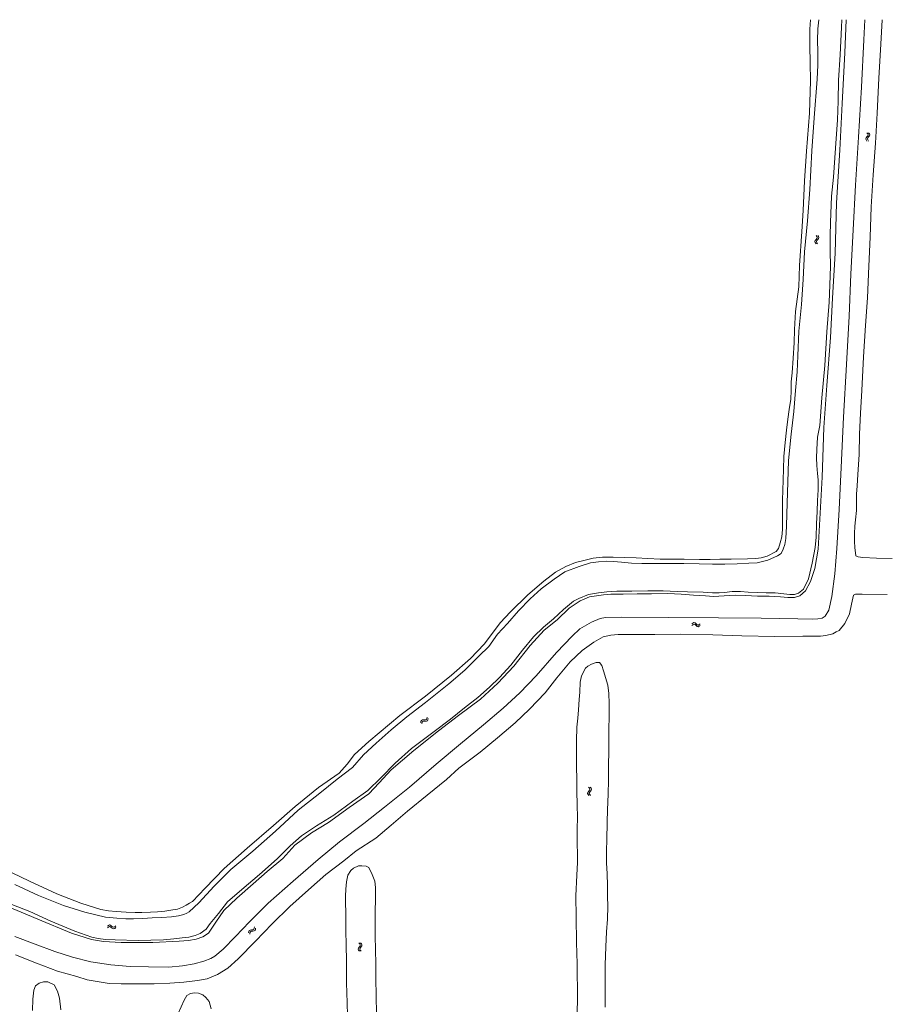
# Model space of a CAD drawing. Header units: metres. Extents: x 189705 to 199106, y 581686 to 588448.
# Tile 554 of 555: x 198579 to 198838, y 588153 to 588448. Entities that reach past the tile are written whole.
import ezdxf

# ---------------------------------------------------------------- set-up
doc = ezdxf.new("R2010")
doc.units = ezdxf.units.M
doc.layers.add('B-WA-OG-GBKN-G', color=7, linetype='Continuous', lineweight=18)

msp = doc.modelspace()

# ---------------------------------------------------------------- linework, layer by layer
at = {"layer": 'B-WA-OG-GBKN-G'}
for p, q in [((198832.039, 588412.774), (198831.932, 588412.463)), ((198831.932, 588412.463), (198832.044, 588412.145)), ((198832.303, 588413.086), (198832.039, 588412.774)), ((198832.044, 588412.145), (198832.311, 588411.836)), ((198832.294, 588414.335), (198832.559, 588414.026)), ((198832.565, 588413.407), (198832.303, 588413.086)), ((198832.538, 588412.776), (198832.43, 588412.465)), ((198832.43, 588412.465), (198832.541, 588412.147)), ((198832.799, 588413.089), (198832.538, 588412.776)), ((198832.541, 588412.147), (198832.808, 588411.837)), ((198832.559, 588414.026), (198832.668, 588413.716)), ((198832.668, 588413.716), (198832.565, 588413.407)), ((198832.791, 588414.337), (198833.058, 588414.03)), ((198833.061, 588413.401), (198832.799, 588413.089)), ((198833.058, 588414.03), (198833.169, 588413.722)), ((198833.169, 588413.722), (198833.061, 588413.401)), ((198816.682, 588381.704), (198816.794, 588382.024)), ((198816.794, 588382.024), (198817.059, 588382.332)), ((198817.059, 588382.332), (198817.325, 588382.642)), ((198817.33, 588383.271), (198817.067, 588383.584)), ((198817.182, 588381.703), (198817.29, 588382.011)), ((198817.29, 588382.011), (198817.556, 588382.329)), ((198817.325, 588382.642), (198817.436, 588382.951)), ((198817.436, 588382.951), (198817.33, 588383.271)), ((198817.556, 588382.329), (198817.824, 588382.637)), ((198817.827, 588383.266), (198817.563, 588383.579)), ((198817.824, 588382.637), (198817.935, 588382.947)), ((198817.935, 588382.947), (198817.827, 588383.266)), ((198816.789, 588381.395), (198816.682, 588381.704)), ((198817.052, 588381.084), (198816.789, 588381.395)), ((198817.287, 588381.392), (198817.182, 588381.703)), ((198817.548, 588381.079), (198817.287, 588381.392)), ((198779.883, 588267.207), (198780.186, 588267.479)), ((198779.893, 588266.71), (198780.198, 588266.981)), ((198780.186, 588267.479), (198780.492, 588267.595)), ((198780.198, 588266.981), (198780.506, 588267.094)), ((198780.492, 588267.595), (198780.815, 588267.492)), ((198780.506, 588267.094), (198780.817, 588266.996)), ((198780.815, 588267.492), (198781.131, 588267.236)), ((198780.817, 588266.996), (198781.142, 588266.739)), ((198781.131, 588267.236), (198781.448, 588266.979)), ((198781.448, 588266.979), (198781.761, 588266.877)), ((198781.761, 588266.877), (198782.077, 588266.993)), ((198782.077, 588266.993), (198782.382, 588267.265)), ((198781.142, 588266.739), (198781.458, 588266.481)), ((198781.458, 588266.481), (198781.771, 588266.378)), ((198781.771, 588266.378), (198782.087, 588266.496)), ((198782.087, 588266.496), (198782.392, 588266.768)), ((198698.661, 588237.63), (198698.722, 588238.033)), ((198698.722, 588238.033), (198698.884, 588238.317)), ((198698.884, 588238.317), (198699.198, 588238.443)), ((198698.985, 588237.253), (198699.048, 588237.655)), ((198699.048, 588237.655), (198699.213, 588237.939)), ((198699.198, 588238.443), (198699.605, 588238.446)), ((198699.213, 588237.939), (198699.515, 588238.061)), ((198699.515, 588238.061), (198699.93, 588238.071)), ((198699.605, 588238.446), (198700.013, 588238.451)), ((198699.93, 588238.071), (198700.338, 588238.072)), ((198700.013, 588238.451), (198700.32, 588238.571)), ((198700.32, 588238.571), (198700.49, 588238.861)), ((198700.338, 588238.072), (198700.645, 588238.192)), ((198700.49, 588238.861), (198700.552, 588239.265)), ((198700.645, 588238.192), (198700.813, 588238.484)), ((198700.813, 588238.484), (198700.876, 588238.888)), ((198748.733, 588216.757), (198748.984, 588217.077)), ((198749.209, 588218.028), (198748.931, 588218.328)), ((198748.984, 588217.077), (198749.234, 588217.4)), ((198749.331, 588217.714), (198749.209, 588218.028)), ((198749.229, 588216.768), (198749.48, 588217.098)), ((198749.234, 588217.4), (198749.331, 588217.714)), ((198749.705, 588218.047), (198749.427, 588218.347)), ((198749.48, 588217.098), (198749.733, 588217.419)), ((198749.829, 588217.733), (198749.705, 588218.047)), ((198749.733, 588217.419), (198749.829, 588217.733)), ((198748.637, 588216.432), (198748.733, 588216.757)), ((198748.758, 588216.128), (198748.637, 588216.432)), ((198749.036, 588215.83), (198748.758, 588216.128)), ((198749.137, 588216.455), (198749.229, 588216.768)), ((198749.257, 588216.149), (198749.137, 588216.455)), ((198749.533, 588215.849), (198749.257, 588216.149)), ((198604.78, 588176.644), (198605.075, 588176.924)), ((198604.804, 588176.148), (198605.101, 588176.426)), ((198605.075, 588176.924), (198605.378, 588177.049)), ((198605.101, 588176.426), (198605.406, 588176.549)), ((198605.378, 588177.049), (198605.703, 588176.956)), ((198605.406, 588176.549), (198605.719, 588176.46)), ((198605.703, 588176.956), (198606.026, 588176.709)), ((198605.719, 588176.46), (198606.053, 588176.213)), ((198606.026, 588176.709), (198606.352, 588176.461)), ((198606.053, 588176.213), (198606.376, 588175.963)), ((198606.352, 588176.461), (198606.667, 588176.368)), ((198606.376, 588175.963), (198606.691, 588175.87)), ((198606.667, 588176.368), (198606.98, 588176.493)), ((198606.691, 588175.87), (198607.004, 588175.997)), ((198606.98, 588176.493), (198607.277, 588176.774)), ((198607.004, 588175.997), (198607.301, 588176.278)), ((198647.541, 588175.514), (198647.946, 588175.552)), ((198647.946, 588175.552), (198648.353, 588175.593)), ((198648.353, 588175.593), (198648.647, 588175.739)), ((198648.647, 588175.739), (198648.791, 588176.043)), ((198648.791, 588176.043), (198648.818, 588176.451)), ((198649.004, 588175.391), (198649.147, 588175.696)), ((198649.147, 588175.696), (198649.173, 588176.104)), ((198647.078, 588174.656), (198647.103, 588175.063)), ((198647.103, 588175.063), (198647.239, 588175.36)), ((198647.239, 588175.36), (198647.541, 588175.514)), ((198647.433, 588174.309), (198647.461, 588174.716)), ((198647.461, 588174.716), (198647.6, 588175.013)), ((198647.6, 588175.013), (198647.891, 588175.161)), ((198647.891, 588175.161), (198648.303, 588175.207)), ((198648.303, 588175.207), (198648.71, 588175.244)), ((198648.71, 588175.244), (198649.004, 588175.391)), ((198679.871, 588169.763), (198679.963, 588170.089)), ((198679.997, 588169.461), (198679.871, 588169.763)), ((198679.963, 588170.089), (198680.209, 588170.413)), ((198680.421, 588171.367), (198680.139, 588171.663)), ((198680.209, 588170.413), (198680.455, 588170.739)), ((198680.371, 588169.793), (198680.459, 588170.107)), ((198680.495, 588169.489), (198680.371, 588169.793)), ((198680.547, 588171.055), (198680.421, 588171.367)), ((198680.455, 588170.739), (198680.547, 588171.055)), ((198680.459, 588170.107), (198680.705, 588170.441)), ((198680.917, 588171.393), (198680.635, 588171.689)), ((198680.705, 588170.441), (198680.953, 588170.765)), ((198681.045, 588171.081), (198680.917, 588171.393)), ((198680.953, 588170.765), (198681.045, 588171.081)), ((198680.279, 588169.167), (198679.997, 588169.461)), ((198680.775, 588169.193), (198680.495, 588169.489))]:
    msp.add_line(p, q, dxfattribs=at)
at = {"layer": 'B-WA-OG-GBKN-G', "flags": 128}
for points in [[(198831.68, 588448.172), (198831.367, 588442.111), (198830.638, 588427.921), (198829.793, 588412.996), (198828.916, 588398.605), (198828.18, 588385.259), (198827.477, 588371.957), (198826.98, 588359.351), (198826.232, 588344.909), (198825.335, 588329.14), (198824.581, 588314.099), (198823.948, 588301.435), (198823.336, 588289.795), (198822.678, 588282.168), (198821.821, 588275.373), (198820.906, 588271.347), (198819.791, 588269.524), (198818.87, 588268.976), (198817.646, 588268.77), (198816.087, 588268.622), (198811.649, 588268.758), (198800.595, 588268.933), (198787.88, 588269.024), (198772.794, 588269.154)], [(198826.126, 588448.172), (198825.679, 588438.256), (198824.892, 588423.119), (198824.188, 588409.076), (198823.234, 588393.365), (198822.763, 588378.209), (198821.969, 588364.791), (198821.356, 588352.964), (198820.286, 588338.658), (198819.364, 588326.032), (198818.931, 588311.184), (198818.228, 588298.617), (198817.738, 588289.586), (198816.739, 588283.776), (198815.373, 588279.885), (198813.859, 588277.141), (198812.236, 588275.615), (198810.593, 588275.151), (198808.603, 588275.074), (198806.458, 588275.287), (198803.018, 588275.499), (198799.565, 588275.506)], [(198817.863, 588448.172), (198817.556, 588445.401), (198817.504, 588441.968), (198817.562, 588438.669), (198817.6, 588434.521), (198817.349, 588430.392), (198816.511, 588418.823), (198815.821, 588408.89), (198815.182, 588397.289), (198814.486, 588387.917), (198813.59, 588378.628), (198813.19, 588370.325), (198812.693, 588362.891), (198811.926, 588354.872), (198811.558, 588347.515), (198811.365, 588342.755), (198810.868, 588337.138), (198810.436, 588330.845), (198809.643, 588324.01), (198808.825, 588316.171)], [(198812.772, 588384.735), (198813.198, 588390.996), (198813.611, 588399.93), (198814.249, 588408.787), (198815.094, 588420.15), (198815.449, 588429.864), (198815.32, 588435.21), (198815.218, 588440.364), (198815.237, 588445.311), (198815.359, 588448.172)], [(198822.855, 588409.708), (198823.448, 588418.191), (198823.687, 588423.783), (198823.829, 588430.057), (198824.255, 588437.683), (198824.648, 588445.941), (198824.757, 588448.172)], [(198834.848, 588411.153), (198835.331, 588420.178), (198835.893, 588430.69), (198836.422, 588440.855), (198836.913, 588448.172)], [(198751.846, 588276.489), (198754.371, 588276.792), (198757.425, 588276.991), (198761.863, 588277.049), (198766.623, 588277.08), (198771.229, 588277.087), (198775.442, 588276.964), (198778.54, 588276.809), (198783.204, 588276.68), (198786.006, 588276.557), (198788.028, 588276.564), (198789.684, 588276.654), (198791.893, 588276.905), (198794.451, 588276.872), (198796.769, 588276.705), (198799.636, 588276.621), (198802.077, 588276.55), (198804.815, 588276.485), (198807.372, 588276.253), (198809.195, 588276.008), (198810.567, 588276.001), (198811.778, 588276.375), (198813.26, 588277.586), (198814.8, 588280.697), (198815.934, 588285.406), (198816.849, 588290.076), (198817.126, 588293.168), (198817.21, 588297.207), (198817.391, 588300.833), (198817.546, 588304.183), (198817.72, 588307.352), (198817.733, 588310.347), (198817.495, 588312.254), (198817.25, 588314.682), (198817.16, 588316.918), (198817.289, 588319.475), (198817.547, 588323.185), (198818.243, 588326.593), (198818.798, 588334.935), (198819.726, 588344.597), (198820.248, 588354.652), (198821.009, 588363.612), (198821.19, 588368.643), (198821.377, 588374.395), (198821.326, 588378.808), (198821.268, 588383.523), (198821.404, 588387.42), (198821.694, 588395.35), (198822.275, 588400.992), (198822.855, 588409.708)], [(198839.901, 588286.811), (198835.154, 588286.857), (198831.038, 588287.089), (198829.704, 588287.302), (198828.989, 588287.611), (198828.835, 588288.455), (198828.68, 588289.994), (198828.597, 588291.985), (198828.623, 588294.265), (198828.726, 588296.5), (198828.906, 588298.368), (198829.19, 588301.157), (198829.216, 588303.515), (198829.223, 588306.104), (198829.397, 588308.546), (198829.616, 588311.915), (198829.945, 588317.983), (198830.074, 588324.083), (198830.377, 588330.344), (198830.764, 588337.12), (198831.326, 588347.156), (198831.925, 588356.632), (198832.486, 588364.825), (198832.893, 588374.32), (198833.299, 588382.991), (198833.616, 588392.08), (198834.164, 588401.748), (198834.848, 588411.153)], [(198730.737, 588275.956), (198735.498, 588280.039), (198738.964, 588282.712), (198742.075, 588284.426), (198745.012, 588285.623), (198747.86, 588286.325), (198750.32, 588286.892), (198753.11, 588287.227), (198756.337, 588287.162), (198759.596, 588287.072), (198763.216, 588286.968), (198766.65, 588286.762), (198770.354, 588286.639), (198773.516, 588286.626), (198777.6, 588286.632), (198782.167, 588286.542), (198785.388, 588286.496), (198788.229, 588286.574), (198791.604, 588286.631), (198796.545, 588286.663), (198798.993, 588286.76), (198800.584, 588287.024), (198802.445, 588287.455), (198805.093, 588288.853), (198805.802, 588289.819), (198806.304, 588291.455), (198806.775, 588293.259), (198807.007, 588295.507), (198807.026, 588298.347), (198807.014, 588300.982), (198807.046, 588304.415), (198807.136, 588307.179), (198807.175, 588310.387), (198807.279, 588313.511), (198807.414, 588317.376), (198807.82, 588321.543), (198808.207, 588325.221), (198808.607, 588328.571), (198809.006, 588331.45), (198809.503, 588334.549), (198809.632, 588337.132), (198809.657, 588339.76), (198809.864, 588342.388), (198810.193, 588346.768), (198810.502, 588351.406), (198810.612, 588355.419), (198810.902, 588360.817), (198811.876, 588368.173), (198812.063, 588374.576), (198812.772, 588384.735)], [(198808.825, 588316.171), (198808.54, 588306.483), (198808.34, 588300.157), (198808.23, 588296.454), (198808.05, 588292.821), (198807.702, 588290.952), (198807.225, 588289.587), (198806.568, 588288.299), (198805.544, 588287.552), (198802.658, 588286.341), (198799.411, 588285.491), (198796.899, 588285.356), (198793.478, 588285.208), (198789.755, 588285.098), (198786, 588285.125), (198782.032, 588285.254), (198777.465, 588285.28), (198772.37, 588285.267), (198768.337, 588285.28), (198764.878, 588285.332), (198761.773, 588285.442), (198758.797, 588285.732), (198756.382, 588285.874), (198754.211, 588285.964), (198751.873, 588285.842), (198749.541, 588285.469), (198746.094, 588284.387), (198741.785, 588282.815), (198738.57, 588280.632), (198734.737, 588277.727), (198731.433, 588274.751), (198727.922, 588271.125), (198724.617, 588267.383), (198721.66, 588264.162), (198719.006, 588260.42), (198716.068, 588257.502), (198711.823, 588253.347), (198707.056, 588249.264), (198700.092, 588243.647), (198694.481, 588239.403), (198689.785, 588235.5), (198685.256, 588231.487), (198681.475, 588227.996), (198678.241, 588224.221), (198673.641, 588220.672), (198668.443, 588216.544), (198661.962, 588211.423), (198655.121, 588205.117), (198648.312, 588199.127), (198641.805, 588193.64)], [(198573.763, 588193.812), (198581.474, 588190.172), (198589.583, 588186.403), (198596.798, 588183.542), (198602.82, 588181.635), (198605.139, 588181.319), (198607.361, 588181.094), (198610.447, 588180.842), (198613.049, 588180.784), (198615.085, 588180.81), (198617.732, 588180.848), (198619.781, 588181.022), (198621.997, 588181.228), (198624.374, 588181.543), (198625.784, 588181.795), (198627.324, 588182.381), (198628.374, 588182.96), (198629.36, 588183.604), (198630.313, 588184.113), (198634.069, 588188.074), (198639.783, 588193.994), (198646.631, 588200.01), (198654.49, 588206.837), (198661.016, 588212.499), (198668.05, 588218.206), (198674.209, 588222.553), (198676.573, 588225.226), (198678.808, 588228.054), (198683.144, 588231.983), (198692.407, 588239.757), (198700.022, 588245.541), (198707.81, 588251.885), (198713.595, 588256.851), (198717.615, 588261.109), (198720.095, 588264.465), (198722.427, 588267.518), (198725.513, 588270.829), (198730.737, 588275.956)], [(198574.361, 588183.841), (198581.576, 588181.115), (198587.805, 588178.139), (198595.006, 588175.169), (198600.146, 588173.416), (198601.995, 588172.991), (198604.204, 588172.701), (198607.155, 588172.552), (198614.008, 588172.436), (198621.622, 588172.635), (198624.663, 588172.931), (198627.181, 588173.163), (198629.178, 588173.401), (198631.111, 588173.852), (198632.612, 588174.457), (198634.415, 588175.765), (198635.575, 588177.465), (198638.1, 588180.493), (198640.722, 588183.952), (198645.071, 588187.713), (198650.321, 588192.112), (198655.648, 588196.833), (198659.533, 588200.698), (198662.967, 588203.771), (198667.386, 588206.778), (198672.649, 588209.967), (198678.279, 588214.127), (198682.833, 588217.341), (198686.698, 588221.116), (198690.95, 588225.464), (198695.911, 588229.856), (198702.636, 588234.951), (198707.558, 588238.674), (198711.803, 588242.107), (198715.777, 588245.16), (198719.275, 588248.297), (198722.194, 588251.195), (198725.589, 588254.873), (198729.138, 588259.317), (198732.398, 588263.317), (198735.439, 588266.203), (198738.402, 588268.76), (198741.385, 588271.556), (198744.393, 588273.99), (198745.958, 588274.821), (198748.876, 588276), (198751.846, 588276.489)], [(198799.565, 588275.506), (198795.926, 588275.745), (198792.93, 588275.809), (198789.504, 588275.655), (198786.392, 588275.43), (198783.912, 588275.623), (198780.402, 588275.772), (198776.633, 588276.088), (198772.646, 588276.288), (198767.796, 588276.262), (198763.454, 588276.205), (198759.325, 588276.166), (198755.569, 588276.089), (198753.399, 588275.935), (198751.254, 588275.639), (198749.205, 588275.284), (198746.364, 588274.093), (198743.085, 588271.929), (198739.504, 588268.457), (198735.645, 588265.385), (198731.406, 588260.747), (198726.529, 588254.602), (198721.717, 588249.482), (198716.505, 588244.722), (198709.98, 588239.788), (198703.957, 588235.202), (198696.568, 588229.315), (198689.804, 588223.544), (198686.215, 588219.66), (198683.091, 588216.349), (198677.177, 588212.234), (198671.058, 588207.77), (198665.872, 588204.601), (198660.944, 588200.898), (198657.298, 588196.969), (198652.685, 588193.02), (198648.459, 588189.407), (198643.531, 588185.117), (198639.685, 588181.426), (198637.263, 588177.89), (198635.073, 588174.599), (198633.398, 588173.459), (198631.362, 588172.815), (198629.037, 588172.409), (198626.305, 588172.21), (198618.35, 588171.753), (198608.92, 588171.786), (198603.631, 588172.089), (198600.037, 588172.714), (198594.014, 588174.608)], [(198637.714, 588162.174), (198640.822, 588164.064), (198643.946, 588166.872), (198649.184, 588172.16), (198654.138, 588177.378), (198659.426, 588182.569), (198665.07, 588187.587), (198670.191, 588192.153), (198675.602, 588196.282), (198679.345, 588199.219), (198685.181, 588203.025), (198689.781, 588206.942), (198694.722, 588211.135), (198700.597, 588215.92), (198706.356, 588220.661), (198710.022, 588224.049), (198716.451, 588228.828), (198721.656, 588233.085), (198726.899, 588237.536), (198731.209, 588241.678), (198735.899, 588246.554), (198739.461, 588251.062), (198743.372, 588255.893), (198747.018, 588259.23), (198750.542, 588261.735), (198753.26, 588263.345), (198755.624, 588263.854), (198757.737, 588264.054), (198759.934, 588264.066), (198768.726, 588264.072), (198776.437, 588264.142), (198786.177, 588263.942), (198794.821, 588263.639), (198804.683, 588263.464), (198813.122, 588263.534), (198818.391, 588263.508), (198820.04, 588263.74), (198822.056, 588264.236), (198823.132, 588264.809), (198824.027, 588265.273), (198825.657, 588267.314), (198827.094, 588270.258), (198827.719, 588273.144), (198828.312, 588275.798), (198828.891, 588276.146), (198830.882, 588276.145), (198838.36, 588275.99)], [(198772.794, 588269.154), (198758.712, 588269.226), (198753.991, 588269.168), (198752.419, 588268.833), (198749.797, 588267.751), (198746.286, 588265.755), (198743.999, 588263.507), (198739.297, 588258.611), (198733.26, 588251.661), (198728.294, 588246.521), (198723.314, 588241.948), (198717.42, 588237.027), (198710.546, 588231.327), (198703.26, 588225.215), (198695.272, 588218.31), (198687.748, 588212.339), (198681.609, 588207.444), (198674.329, 588201.911), (198667.945, 588196.623), (198660.466, 588190.144), (198652.987, 588183.58), (198647.35, 588177.938), (198643.137, 588173.577), (198639.446, 588169.809), (198636.958, 588167.751), (198635.794, 588166.992), (198633.683, 588166.186), (198630.731, 588165.43), (198627.292, 588164.781), (198623.169, 588164.452), (198617.09, 588164.47), (198611.588, 588164.609), (198605.764, 588165.086), (198599.839, 588166.037), (198594.286, 588167.446), (198589, 588169.146), (198583.094, 588171.289), (198577.098, 588173.575)], [(198753.859, 588152.412), (198753.855, 588156.625), (198753.879, 588161.142), (198753.88, 588165.121), (198754.127, 588170.466), (198754.34, 588175.027), (198754.559, 588178.828), (198754.649, 588182.712), (198754.63, 588185.578), (198754.579, 588188.818), (198754.457, 588192.393), (198754.296, 588195.672), (198754.284, 588199.376), (198754.342, 588202.584), (198754.465, 588207.802), (198754.594, 588211.493), (198754.794, 588216.253), (198754.852, 588220.459), (198754.885, 588224.711), (198754.949, 588229.213), (198754.995, 588234.56), (198755.047, 588240.602), (198755.047, 588243.411), (198754.944, 588246.399), (198754.642, 588248.828), (198753.354, 588253.189), (198752.935, 588254.709), (198752.188, 588255.624), (198751.228, 588255.688), (198749.753, 588255.186), (198748.748, 588254.587), (198747.962, 588253.949), (198746.757, 588251.618), (198746.396, 588249.75), (198746.267, 588246.806)], [(198746.267, 588246.806), (198746.138, 588244.545), (198745.861, 588241.44), (198745.674, 588239.012), (198745.384, 588236.268), (198745.326, 588232.197), (198745.332, 588228.963), (198745.345, 588224.415), (198745.364, 588220.737), (198745.434, 588217.362), (198745.511, 588212.859), (198745.562, 588209.445), (198745.549, 588205.593), (198745.504, 588201.058), (198745.613, 588198.649), (198745.594, 588195.77), (198745.361, 588191.982), (198745.11, 588185.798), (198745.174, 588179.369), (198745.328, 588171.755), (198745.501, 588165.359), (198745.564, 588154.866)], [(198641.805, 588193.64), (198636.742, 588188.628), (198632.161, 588183.669), (198629.243, 588181.021), (198628.535, 588180.622), (198627.671, 588180.229), (198626.08, 588179.811), (198623.993, 588179.521), (198621.133, 588179.302), (198618.215, 588179.141), (198615.413, 588179.026), (198612.585, 588178.878), (198610.337, 588178.846), (198607.599, 588179.046), (198604.205, 588179.407), (198597.976, 588180.876), (198591.618, 588182.867), (198584.172, 588185.914), (198577.022, 588189.206)], [(198676.667, 588150.147), (198676.619, 588153.498), (198676.481, 588156.947), (198676.391, 588159.488), (198676.372, 588162.138), (198676.371, 588164.498), (198676.409, 588165.573), (198676.263, 588171.648), (198676.244, 588174.688), (198676.231, 588178.244), (198676.18, 588180.698), (198676.096, 588183.784), (198676.083, 588185.697), (198676.167, 588187.726), (198676.425, 588190.006), (198676.85, 588191.919), (198677.656, 588193.401)], [(198677.656, 588193.401), (198678.493, 588194.103), (198680.039, 588194.708), (198680.967, 588194.772), (198682.268, 588194.643), (198683.06, 588194.283), (198684.129, 588192.17), (198684.883, 588190.128), (198685.05, 588188.285), (198685.069, 588184.62), (198685.017, 588181.258), (198685.036, 588173.805), (198685.171, 588165.45), (198685.218, 588160.861), (198685.246, 588156.059), (198685.371, 588150.258)], [(198594.014, 588174.608), (198583.978, 588178.757), (198574.613, 588182.642), (198569.125, 588185.632), (198565.434, 588187.513), (198563.92, 588187.822), (198562.58, 588187.951), (198561.24, 588187.758), (198560.332, 588187.256), (198559.656, 588186.334), (198557.375, 588181.033), (198554.566, 588173.123), (198551.957, 588167.809), (198550.518, 588165.325), (198546.592, 588159.415)], [(198577.246, 588168.112), (198583.558, 588165.558), (198589.871, 588163.212), (198595.585, 588161.614), (198598.743, 588160.6), (198601.734, 588160.066), (198605.27, 588159.529), (198608.879, 588159.426), (198614.524, 588159.417), (198618.789, 588159.421), (198623.463, 588159.643), (198627.677, 588159.939), (198631.808, 588160.442), (198634.687, 588160.887), (198637.714, 588162.174)], [(198582.305, 588151.458), (198582.439, 588154.775), (198582.738, 588157.535), (198583.251, 588158.854), (198584.305, 588159.652), (198585.616, 588160.034), (198586.938, 588160.053), (198588.851, 588159.123), (198589.866, 588157.226), (198590.425, 588155.097), (198590.822, 588151.647)], [(198625.949, 588150.5), (198627.739, 588154.535), (198628.595, 588155.904), (198629.7, 588156.521), (198630.893, 588156.683), (198632.092, 588156.638), (198633.392, 588156.171), (198634.282, 588155.311), (198635.222, 588154.094), (198635.872, 588151.92)], [(198745.564, 588154.866), (198745.393, 588146.921)]]:
    msp.add_lwpolyline(points, dxfattribs=at)

doc.saveas('drawing.dxf')
